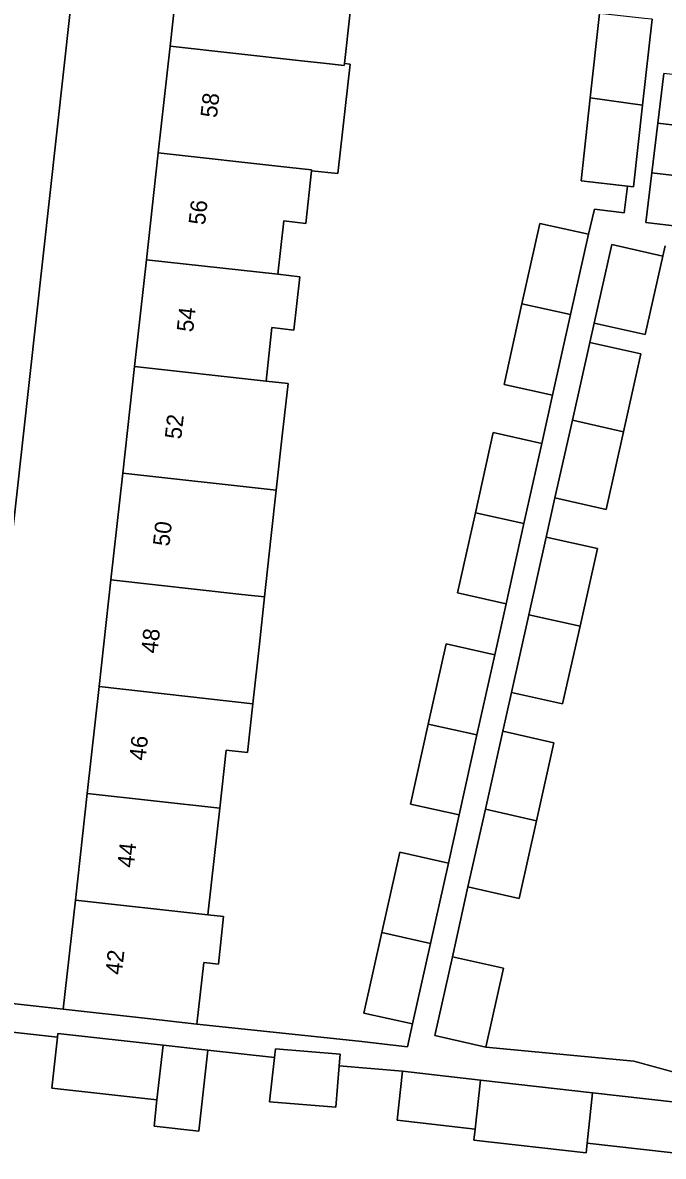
# Model space of a CAD drawing. Extents: x 162026 to 163502, y 387295 to 388169.
# Drawn here: x 162312.4 to 162351, y 387856 to 387924.3 of the extents above; entities that cross this region are included whole.
import ezdxf

# ---------------------------------------------------------------- set-up
doc = ezdxf.new("R2010")
doc.units = 0
for name, color, linetype in [('IMGEO_Erf', 7, 'Continuous'), ('IMGEO_Pand', 7, 'Continuous'), ('IMGEO_Pand_nummerreeks', 7, 'Continuous'), ('IMGEO_Voetpad_open', 7, 'Continuous')]:
    doc.layers.add(name, color=color, linetype=linetype)

msp = doc.modelspace()

# ---------------------------------------------------------------- linework, layer by layer
at = {"layer": 'IMGEO_Erf'}
msp.add_lwpolyline([(162320.57, 387916.422), (162321.284, 387922.852), (162321.998, 387929.283), (162322.712, 387935.713), (162323.426, 387942.144), (162324.156, 387948.724), (162317.966, 387949.406), (162317.334, 387943.671), (162308.672, 387865.517), (162314.843, 387864.833), (162315.573, 387871.408), (162316.287, 387877.839), (162317.001, 387884.269), (162317.715, 387890.7), (162318.428, 387897.13), (162319.142, 387903.561), (162319.856, 387909.991)], close=True, dxfattribs=at)
for points in [[(162332.14, 387924.902), (162331.796, 387921.804), (162332.135, 387921.766), (162331.403, 387915.175), (162329.812, 387915.352), (162329.461, 387912.18), (162328.136, 387912.328), (162327.779, 387909.112), (162329.105, 387908.965), (162328.748, 387905.75), (162327.422, 387905.897), (162327.065, 387902.682), (162328.392, 387902.535), (162328.043, 387899.381), (162327.68, 387896.104), (162327.356, 387893.185), (162326.981, 387889.672), (162326.678, 387886.836), (162326.279, 387883.24), (162325.953, 387880.306), (162324.665, 387880.449), (162324.277, 387876.953), (162323.96, 387874.098), (162323.563, 387870.522), (162324.513, 387870.417), (162324.194, 387867.544), (162323.317, 387867.641), (162322.905, 387863.938), (162332.654, 387862.91), (162335.59, 387862.578), (162335.897, 387863.953), (162332.969, 387864.606), (162334.048, 387869.448), (162335.127, 387874.289), (162338.055, 387873.637), (162338.702, 387876.537), (162335.774, 387877.19), (162336.849, 387882.015), (162337.926, 387886.847), (162340.854, 387886.194), (162341.538, 387889.26), (162338.61, 387889.913), (162339.687, 387894.745), (162340.763, 387899.576), (162343.692, 387898.924), (162344.339, 387901.828), (162341.411, 387902.481), (162342.493, 387907.335), (162343.572, 387912.176), (162346.5, 387911.524), (162346.869, 387913.034), (162348.659, 387912.817), (162348.854, 387914.428), (162346.052, 387914.74), (162346.607, 387919.739), (162347.173, 387924.828)], [(162351.114, 387910.828), (162350.983, 387910.206), (162349.926, 387905.482), (162346.842, 387906.172), (162346.58, 387904.999), (162349.663, 387904.309), (162348.616, 387899.628), (162347.567, 387894.944), (162344.483, 387895.634), (162343.956, 387893.278), (162347.04, 387892.588), (162345.993, 387887.911), (162344.944, 387883.227), (162341.861, 387883.917), (162341.338, 387881.581), (162344.422, 387880.891), (162343.37, 387876.193), (162342.322, 387871.509), (162339.238, 387872.199), (162338.297, 387867.996), (162341.381, 387867.306), (162340.317, 387862.554), (162349.227, 387861.704), (162352.16, 387860.899)], [(162363.137, 387856.266), (162353.359, 387859.051), (162353.025, 387856.03), (162346.421, 387856.761), (162346.36, 387856.177), (162339.59, 387856.943), (162339.666, 387857.615), (162334.962, 387858.147), (162335.295, 387861.097), (162331.469, 387861.432), (162331.267, 387858.933), (162327.283, 387859.256), (162327.579, 387861.931), (162323.554, 387862.376), (162323.014, 387857.494), (162320.318, 387857.792), (162320.493, 387859.372), (162314.154, 387860.073), (162314.473, 387862.966), (162314.493, 387863.145), (162308.483, 387863.811), (162307.958, 387859.072), (162307.809, 387859.089), (162305.479, 387838.176)]]:
    msp.add_lwpolyline(points, dxfattribs=at)
at = {"layer": 'IMGEO_Pand'}
for points in [[(162331.242, 387928.257), (162329.921, 387928.404), (162321.998, 387929.283), (162321.284, 387922.852), (162329.207, 387921.973), (162330.529, 387921.826), (162331.783, 387921.687), (162331.796, 387921.804), (162332.14, 387924.902), (162330.885, 387925.042)], [(162350.336, 387924.476), (162349.871, 387924.528), (162347.173, 387924.828), (162346.607, 387919.739), (162349.76, 387919.292)], [(162332.135, 387921.766), (162331.796, 387921.804), (162331.783, 387921.687), (162330.529, 387921.826), (162329.207, 387921.973), (162321.284, 387922.852), (162320.57, 387916.422), (162328.493, 387915.543), (162329.817, 387915.396), (162329.812, 387915.352), (162331.403, 387915.175)], [(162357.006, 387920.495), (162351.044, 387921.217), (162350.682, 387918.225), (162356.644, 387917.503)], [(162349.76, 387919.292), (162346.607, 387919.739), (162346.052, 387914.74), (162348.854, 387914.428), (162349.215, 387914.388)], [(162356.644, 387917.503), (162350.682, 387918.225), (162350.319, 387915.233), (162356.281, 387914.511)], [(162329.812, 387915.352), (162329.817, 387915.396), (162328.493, 387915.543), (162320.57, 387916.422), (162319.856, 387909.991), (162327.779, 387909.112), (162328.136, 387912.328), (162329.461, 387912.18)], [(162356.281, 387914.511), (162350.319, 387915.233), (162349.957, 387912.241), (162355.919, 387911.519)], [(162346.5, 387911.524), (162343.572, 387912.176), (162342.493, 387907.335), (162345.421, 387906.683)], [(162350.983, 387910.206), (162347.9, 387910.896), (162346.842, 387906.172), (162349.926, 387905.482)], [(162327.422, 387905.897), (162328.748, 387905.75), (162329.105, 387908.965), (162327.779, 387909.112), (162319.856, 387909.991), (162319.142, 387903.561), (162327.065, 387902.682)], [(162345.421, 387906.683), (162342.493, 387907.335), (162341.411, 387902.481), (162344.339, 387901.828)], [(162346.58, 387904.999), (162345.532, 387900.319), (162348.616, 387899.628), (162349.663, 387904.309)], [(162328.043, 387899.381), (162328.392, 387902.535), (162327.065, 387902.682), (162319.142, 387903.561), (162318.428, 387897.13), (162327.68, 387896.104)], [(162348.616, 387899.628), (162345.532, 387900.319), (162344.483, 387895.634), (162347.567, 387894.944)], [(162343.692, 387898.924), (162340.763, 387899.576), (162339.687, 387894.745), (162342.615, 387894.092)], [(162326.981, 387889.672), (162327.356, 387893.185), (162327.68, 387896.104), (162318.428, 387897.13), (162317.715, 387890.7), (162325.601, 387889.825)], [(162342.615, 387894.092), (162339.687, 387894.745), (162338.61, 387889.913), (162341.538, 387889.26)], [(162343.956, 387893.278), (162342.909, 387888.601), (162345.993, 387887.911), (162347.04, 387892.588)], [(162325.601, 387889.825), (162317.715, 387890.7), (162317.001, 387884.269), (162326.279, 387883.24), (162326.678, 387886.836), (162326.981, 387889.672)], [(162345.993, 387887.911), (162342.909, 387888.601), (162341.861, 387883.917), (162344.944, 387883.227)], [(162340.854, 387886.194), (162337.926, 387886.847), (162336.849, 387882.015), (162339.777, 387881.363)], [(162324.277, 387876.953), (162324.665, 387880.449), (162325.953, 387880.306), (162326.279, 387883.24), (162317.001, 387884.269), (162316.287, 387877.839)], [(162339.777, 387881.363), (162336.849, 387882.015), (162335.774, 387877.19), (162338.702, 387876.537)], [(162341.338, 387881.581), (162340.286, 387876.884), (162343.37, 387876.193), (162344.422, 387880.891)], [(162324.277, 387876.953), (162316.287, 387877.839), (162315.573, 387871.408), (162323.563, 387870.522), (162323.96, 387874.098)], [(162343.37, 387876.193), (162340.286, 387876.884), (162339.238, 387872.199), (162342.322, 387871.509)], [(162338.055, 387873.637), (162335.127, 387874.289), (162334.048, 387869.448), (162336.976, 387868.796)], [(162323.317, 387867.641), (162324.194, 387867.544), (162324.513, 387870.417), (162323.563, 387870.522), (162315.573, 387871.408), (162314.843, 387864.833), (162319.929, 387864.268), (162322.905, 387863.938)], [(162336.976, 387868.796), (162334.048, 387869.448), (162332.969, 387864.606), (162335.897, 387863.953)], [(162341.381, 387867.306), (162338.297, 387867.996), (162337.233, 387863.244), (162340.317, 387862.554)], [(162320.858, 387862.674), (162314.519, 387863.376), (162314.493, 387863.145), (162314.473, 387862.966), (162314.154, 387860.073), (162320.493, 387859.372)], [(162323.554, 387862.376), (162320.858, 387862.674), (162320.493, 387859.372), (162320.318, 387857.792), (162323.014, 387857.494)], [(162331.469, 387861.432), (162331.526, 387862.132), (162327.636, 387862.448), (162327.579, 387861.931), (162327.283, 387859.256), (162331.267, 387858.933)], [(162340, 387860.564), (162335.295, 387861.097), (162334.962, 387858.147), (162339.666, 387857.615)], [(162346.737, 387859.801), (162340, 387860.564), (162339.666, 387857.615), (162339.59, 387856.943), (162346.36, 387856.177), (162346.421, 387856.761)], [(162353.359, 387859.051), (162346.737, 387859.801), (162346.421, 387856.761), (162353.025, 387856.03)]]:
    msp.add_lwpolyline(points, close=True, dxfattribs=at)
at = {"layer": 'IMGEO_Voetpad_open'}
for points in [[(162305.479, 387838.176), (162307.809, 387859.089), (162307.958, 387859.072), (162308.483, 387863.811), (162308.672, 387865.517), (162317.334, 387943.671), (162317.966, 387949.406), (162318.106, 387950.678), (162320.24, 387970.031), (162320.463, 387971.772), (162321.623, 387973.282), (162321.996, 387977.038), (162317.636, 387977.527)], [(162350.336, 387924.476), (162349.76, 387919.292), (162349.215, 387914.388), (162348.854, 387914.428), (162348.659, 387912.817), (162346.869, 387913.034), (162346.5, 387911.524), (162345.421, 387906.683), (162344.339, 387901.828), (162343.692, 387898.924), (162342.615, 387894.092), (162341.538, 387889.26), (162340.854, 387886.194), (162339.777, 387881.363), (162338.702, 387876.537), (162338.055, 387873.637), (162336.976, 387868.796), (162335.897, 387863.953), (162335.59, 387862.578), (162332.654, 387862.91), (162322.905, 387863.938), (162319.929, 387864.268), (162314.843, 387864.833), (162308.672, 387865.517)], [(162355.919, 387911.519), (162349.957, 387912.241), (162350.319, 387915.233), (162350.682, 387918.225), (162351.044, 387921.217)], [(162352.16, 387860.899), (162349.227, 387861.704), (162340.317, 387862.554), (162337.233, 387863.244), (162338.297, 387867.996), (162339.238, 387872.199), (162340.286, 387876.884), (162341.338, 387881.581), (162341.861, 387883.917), (162342.909, 387888.601), (162343.956, 387893.278), (162344.483, 387895.634), (162345.532, 387900.319), (162346.58, 387904.999), (162346.842, 387906.172), (162347.9, 387910.896), (162350.983, 387910.206), (162351.114, 387910.828)], [(162308.483, 387863.811), (162314.493, 387863.145), (162314.519, 387863.376), (162320.858, 387862.674), (162323.554, 387862.376), (162327.579, 387861.931), (162327.636, 387862.448), (162331.526, 387862.132), (162331.469, 387861.432), (162335.295, 387861.097), (162340, 387860.564), (162346.737, 387859.801), (162353.359, 387859.051)]]:
    msp.add_lwpolyline(points, dxfattribs=at)

# ---------------------------------------------------------------- texts
at = {"layer": 'IMGEO_Pand_nummerreeks'}
for s, rotation, p in [('58', 83.6633, (162324.102, 387918.505)), ('56', 83.6633, (162323.385, 387912.049)), ('54', 83.66535, (162322.669, 387905.596)), ('52', 83.66535, (162321.952, 387899.139)), ('50', 83.66535, (162321.236, 387892.692)), ('48', 83.66535, (162320.52, 387886.239)), ('46', 83.66535, (162319.803, 387879.783)), ('44', 83.6633, (162319.087, 387873.33)), ('42', 83.6633, (162318.37, 387866.874))]:
    msp.add_text(s, height=1, rotation=rotation, dxfattribs=at).set_placement(p)

doc.saveas('drawing.dxf')
